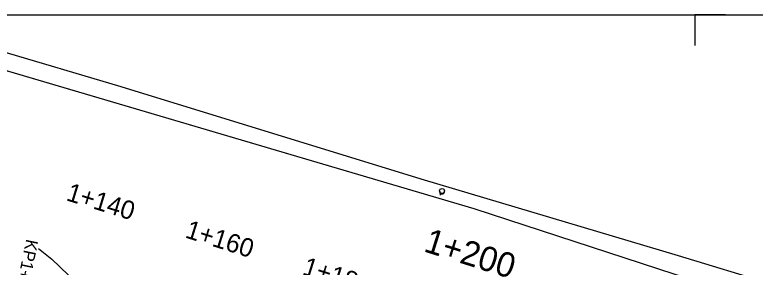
# Model space of a CAD drawing. Extents: x -636600 to -628587, y -1090963 to -1085869.
# Drawn here: x -629450.7 to -629330.3, y -1090337.9 to -1090296.9 of the extents above; entities that cross this region are included whole.
import ezdxf

# ---------------------------------------------------------------- set-up
doc = ezdxf.new("R2010")
doc.units = 0
for name, color, linetype in [('08_LEGENDA_HV', 7, 'Continuous'), ('21', 7, 'Continuous'), ('42', 7, 'Continuous'), ('43', 7, 'Continuous'), ('Ex_Minor Contours', 7, 'Continuous'), ('HEKTOMETRY100', 7, 'Continuous'), ('HEKTOMETRY20', 7, 'Continuous'), ('HL_BODY', 7, 'Continuous'), ('PARCELY_NÁVRH_SILNICE_ŽELEZNICE', 7, 'Continuous')]:
    doc.layers.add(name, color=color, linetype=linetype)

msp = doc.modelspace()

# ---------------------------------------------------------------- linework, layer by layer
at = {"layer": '08_LEGENDA_HV'}
msp.add_line((-629847.27, -1090296.86), (-629130.1, -1090296.86), dxfattribs=at)
msp.add_lwpolyline([(-629335.1, -1090296.86), (-629340.1, -1090296.86), (-629340.1, -1090301.86)], dxfattribs=at)
at = {"layer": '21'}
for p, q in [((-629375.98, -1090328.39), (-629462.07, -1090303.04)), ((-629343.27, -1090339.05), (-629375.98, -1090328.39))]:
    msp.add_line(p, q, dxfattribs=at)
at = {"layer": '42'}
for p, q in [((-629433.41, -1090308.54), (-629473.21, -1090296.86)), ((-629384.61, -1090323.55), (-629433.41, -1090308.54)), ((-629342.72, -1090335.99), (-629384.61, -1090323.55)), ((-629288.27, -1090352.59), (-629342.72, -1090335.99))]:
    msp.add_line(p, q, dxfattribs=at)
at = {"layer": '43'}
for p, q in [((-629381.61, -1090325.54), (-629381.59, -1090325.64)), ((-629381.59, -1090325.64), (-629381.49, -1090326.13))]:
    msp.add_line(p, q, dxfattribs=at)
msp.add_circle((-629381.21, -1090325.47), 0.4, dxfattribs=at)
msp.add_arc((-629381.19, -1090325.56), 0.4, 180.9065, 18.3921, dxfattribs=at)
at = {"layer": 'Ex_Minor Contours'}
msp.add_lwpolyline([(-629446.9, -1090334.84), (-629444.72, -1090336.55), (-629428.48, -1090352.07)], dxfattribs=at)
at = {"layer": 'PARCELY_NÁVRH_SILNICE_ŽELEZNICE'}
msp.add_lwpolyline([(-629130.1, -1090419.71), (-629163.63, -1090410.94), (-629180.35, -1090404.6), (-629192.43, -1090400.44), (-629193.86, -1090391.68), (-629214.58, -1090379.72), (-629277.11, -1090359.53), (-629343.27, -1090339.05), (-629375.98, -1090328.39), (-629483.02, -1090296.86)], dxfattribs=at)

# ---------------------------------------------------------------- texts
at = {"layer": 'HEKTOMETRY100'}
msp.add_text('1+200', height=4, rotation=342.5284, dxfattribs=at).set_placement((-629384.36, -1090335.25))
at = {"layer": 'HEKTOMETRY20'}
for s, rotation, p in [('1+140', 342.9452, (-629442.52, -1090326.96)), ('1+160', 342.5284, (-629423.16, -1090333)), ('1+180', 342.5284, (-629404.08, -1090339))]:
    msp.add_text(s, height=3, rotation=rotation, dxfattribs=at).set_placement(p)
at = {"layer": 'HL_BODY'}
msp.add_text('KP1+132,697', height=2, rotation=258.258, dxfattribs=at).set_placement((-629448.85, -1090333.2))

doc.saveas('drawing.dxf')
